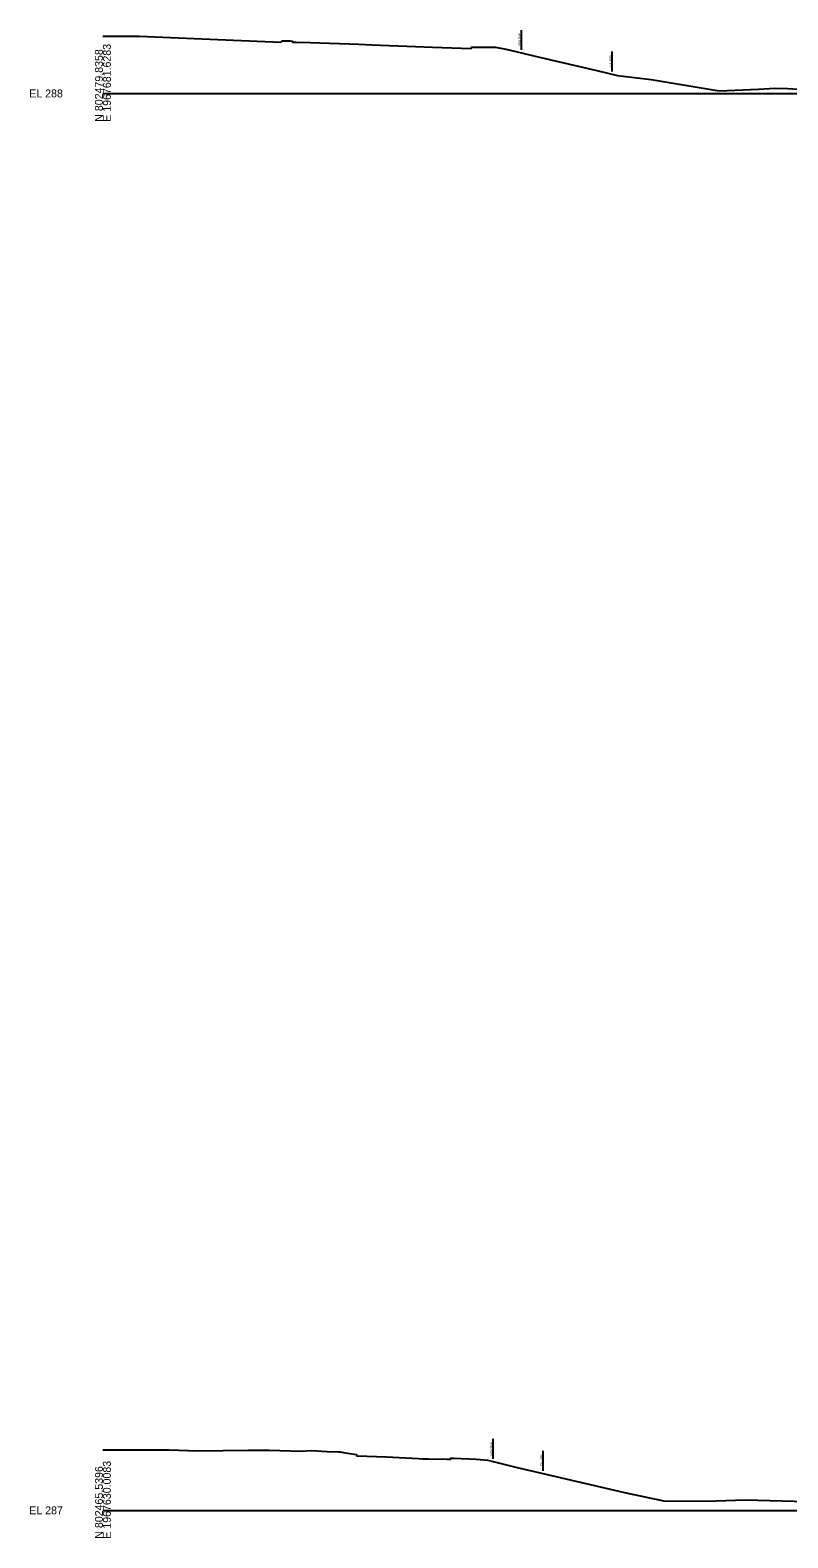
# Model space of a CAD drawing. Extents: x -4026 to 9638, y -10 to 19609.
# Drawn here: x 3974 to 4242, y 14990 to 15522 of the extents above; entities that cross this region are included whole.
import ezdxf

# ---------------------------------------------------------------- set-up
doc = ezdxf.new("R2010")
doc.units = 0
for name, color, linetype in [('Default', 7, 'Continuous'), ('RD_GPK_XS_Cell', 7, 'Continuous'), ('RD_XS_ExGround', 7, 'Continuous'), ('RD_XS_ExRW', 7, 'Continuous'), ('RD_XS_NewRW', 7, 'Continuous')]:
    doc.layers.add(name, color=color, linetype=linetype)

msp = doc.modelspace()

# ---------------------------------------------------------------- linework, layer by layer
at = {"layer": 'RD_GPK_XS_Cell'}
for p, q in [((4000, 15500), (4350, 15500)), ((4000, 15000), (4350, 15000))]:
    msp.add_line(p, q, dxfattribs=at)
at = {"layer": 'RD_XS_ExGround'}
for points in [[(4000, 15520.23), (4012.77, 15520.24), (4062.87, 15518.14), (4063.31, 15518.55), (4064.2, 15518.56), (4065.25, 15518.57), (4066.12, 15518.55), (4066.85, 15518.49), (4066.97, 15518.04), (4068.25, 15518.05), (4073.24, 15517.93), (4090.35, 15517.42), (4094.99, 15517.21), (4110.36, 15516.56), (4116.38, 15516.36), (4130.02, 15515.88), (4130.13, 15516.33), (4133.66, 15516.36), (4138.58, 15516.37), (4142.88, 15515.49), (4154.64, 15512.69), (4174.38, 15508.13), (4181.68, 15506.32), (4193.62, 15504.94), (4217.64, 15500.94), (4231.48, 15501.54), (4235.41, 15501.75), (4237.18, 15501.81), (4241.73, 15501.71), (4256.73, 15500.79)], [(4000, 15021.39), (4019.47, 15021.39), (4023.39, 15021.39), (4033.65, 15021.05), (4051.28, 15021.25), (4058.7, 15021.3), (4070.06, 15020.87), (4073.69, 15021.14), (4079.24, 15020.81), (4083.2, 15020.6), (4083.72, 15020.6), (4085.52, 15020.35), (4089.6, 15019.71), (4089.71, 15019.26), (4100.12, 15018.84), (4111.47, 15018.31), (4112.92, 15018.24), (4114.91, 15018.17), (4121.42, 15018.08), (4122.78, 15018.02), (4122.88, 15018.47), (4123.89, 15018.46), (4131.81, 15018.09), (4135.97, 15017.68), (4146.25, 15015.16), (4184.13, 15006.3), (4198.53, 15003.23), (4216.43, 15003.38), (4226.92, 15003.69), (4248.39, 15003.13)]]:
    msp.add_lwpolyline(points, dxfattribs=at)
at = {"layer": 'RD_XS_ExRW'}
for p, q in [((4179.81, 15507.78), (4179.81, 15514.78)), ((4155.45, 15014.01), (4155.45, 15021.01))]:
    msp.add_line(p, q, dxfattribs=at)
at = {"layer": 'RD_XS_NewRW'}
for p, q in [((4147.75, 15515.33), (4147.75, 15522.33)), ((4137.82, 15018.22), (4137.82, 15025.22))]:
    msp.add_line(p, q, dxfattribs=at)

# ---------------------------------------------------------------- texts
at = {"layer": 'Default'}
for p in [(4000, 15500), (4000, 15000)]:
    msp.add_text('-', height=0.0001, dxfattribs=at).set_placement(p)
at = {"layer": 'RD_GPK_XS_Cell'}
for s, p in [('N 802479.8358', (4000, 15490)), ('E 1967681.6283', (4002.8, 15490)), ('N 802465.5396', (4000, 14990)), ('E 1967630.0083', (4002.8, 14990))]:
    msp.add_text(s, height=2.8, rotation=90, dxfattribs=at).set_placement(p)
for s, p in [('EL 288', (3974, 15498.6)), ('EL 287', (3974, 14998.6))]:
    msp.add_text(s, height=2.8, dxfattribs=at).set_placement(p)
at = {"layer": 'RD_XS_ExRW'}
for p in [(4179.54, 15509.46), (4155.18, 15015.69)]:
    msp.add_text('EX. R/W ', height=0.75, rotation=90, dxfattribs=at).set_placement(p)
at = {"layer": 'RD_XS_NewRW'}
for p in [(4147.49, 15516.48), (4137.56, 15019.37)]:
    msp.add_text('NEW R/W ', height=0.75, rotation=90, dxfattribs=at).set_placement(p)

doc.saveas('drawing.dxf')
